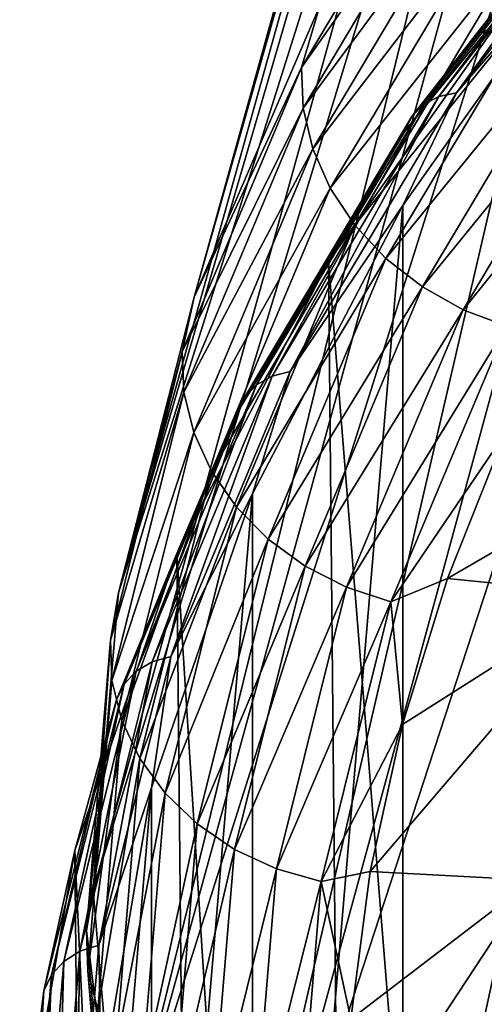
# Model space of a CAD drawing. Header units: metres. Extents: x -109 to 109, y -78 to 121.
# Tile 600 of 656: x -27.49 to -25.69, y -40.68 to -36.87. Entities that reach past the tile are written whole.
import ezdxf

# ---------------------------------------------------------------- set-up
doc = ezdxf.new("R2010")
doc.units = ezdxf.units.M
doc.layers.add('solid_508554_SW0001', color=7, linetype='CONTINUOUS')

msp = doc.modelspace()

# ---------------------------------------------------------------- linework, layer by layer
at = {"layer": 'solid_508554_SW0001'}
for points in [[(-22.576853, -41.994938, -72.732979), (-26.353453, -20.411568, -35.349487), (-26.350637, -20.309454, -35.408157)], [(-22.574038, -41.892826, -72.791649), (-26.350637, -20.309454, -35.408157), (-22.610001, -35.679939, -72.791649)], [(-22.576853, -41.994938, -72.732979), (-26.350637, -20.309454, -35.408157), (-22.574038, -41.892826, -72.791649)], [(-26.353453, -20.411568, -35.349487), (-22.575062, -42.096867, -72.67395), (-26.351662, -20.513498, -35.290455)], [(-22.576853, -41.994938, -72.732979), (-22.575062, -42.096867, -72.67395), (-26.353453, -20.411568, -35.349487)], [(-26.241007, -23.263319, -33.691666), (-26.351662, -20.513498, -35.290455), (-22.575062, -42.096867, -72.67395)], [(-25.667202, -26.440699, -39.501289), (-26.241007, -23.263319, -33.691666), (-22.575062, -42.096867, -72.67395)], [(-24.850735, -30.94879, 22.928019), (-26.812405, -37.942402, 27.214727), (-26.325924, -36.813759, 29.169596)], [(-24.850735, -30.94879, 22.928019), (-25.018217, -31.492861, 21.985659), (-26.812405, -37.942402, 27.214727)], [(-25.018217, -31.492861, 21.985659), (-25.138075, -32.04007, 21.037868), (-26.812405, -37.942402, 27.214727)], [(-25.138075, -32.04007, 21.037868), (-27.105703, -39.087608, 25.231173), (-26.812405, -37.942402, 27.214727)], [(-25.138075, -32.04007, 21.037868), (-25.210081, -32.589367, 20.086452), (-27.105703, -39.087608, 25.231173)], [(-25.210081, -32.589367, 20.086452), (-25.234098, -33.139713, 19.133223), (-27.105703, -39.087608, 25.231173)], [(-25.210081, -33.690063, 18.179995), (-27.203705, -40.241123, 23.233223), (-25.234098, -33.139713, 19.133223)], [(-27.105703, -39.087608, 25.231173), (-25.234098, -33.139713, 19.133223), (-27.203705, -40.241123, 23.233223)], [(-25.210081, -33.690063, 18.179995), (-27.105703, -41.394638, 21.235275), (-27.203705, -40.241123, 23.233223)], [(-25.210081, -33.690063, 18.179995), (-25.138075, -34.239361, 17.228579), (-27.105703, -41.394638, 21.235275)], [(-25.138075, -34.239361, 17.228579), (-25.018217, -34.786568, 16.280788), (-27.105703, -41.394638, 21.235275)], [(-25.018217, -34.786568, 16.280788), (-26.812405, -42.539845, 19.25172), (-27.105703, -41.394638, 21.235275)], [(-25.018217, -34.786568, 16.280788), (-24.850735, -35.330643, 15.338428), (-26.812405, -42.539845, 19.25172)], [(-24.850735, -35.330643, 15.338428), (-24.63595, -35.870544, 14.403291), (-26.812405, -42.539845, 19.25172)], [(-24.63595, -35.870544, 14.403291), (-26.325924, -43.668488, 17.296852), (-26.812405, -42.539845, 19.25172)], [(-24.63595, -35.870544, 14.403291), (-24.374268, -36.405247, 13.477158), (-26.325924, -43.668488, 17.296852)], [(-25.754381, -35.973717, 30.978708), (-26.325924, -36.813759, 29.169596), (-26.396542, -37.052208, 29.11071)], [(-25.754381, -35.973717, 30.978708), (-26.396542, -37.052208, 29.11071), (-25.748592, -36.131012, 31.06723)], [(-25.044497, -36.111534, 33.534008), (-25.866135, -37.164375, 31.710436), (-25.101635, -36.140724, 33.5798)], [(-25.797291, -37.14999, 31.674839), (-25.866135, -37.164375, 31.710436), (-25.044497, -36.111534, 33.534008)], [(-24.977839, -36.099953, 33.493557), (-25.235682, -36.498291, 32.783104), (-25.797291, -37.14999, 31.674839)], [(-24.977839, -36.099953, 33.493557), (-25.797291, -37.14999, 31.674839), (-25.044497, -36.111534, 33.534008)], [(-26.396542, -37.052208, 29.11071), (-26.390608, -37.209259, 29.199652), (-25.748592, -36.131012, 31.06723)], [(-25.748592, -36.131012, 31.06723), (-26.390608, -37.209259, 29.199652), (-25.712198, -36.290062, 31.144629)], [(-25.101635, -36.140724, 33.5798), (-25.925148, -37.195965, 31.752068), (-25.145311, -36.185497, 33.627773)], [(-25.866135, -37.164375, 31.710436), (-25.925148, -37.195965, 31.752068), (-25.101635, -36.140724, 33.5798)], [(-25.145311, -36.185497, 33.627773), (-25.970257, -37.242577, 31.79686), (-25.172506, -36.242767, 33.67461)], [(-25.925148, -37.195965, 31.752068), (-25.970257, -37.242577, 31.79686), (-25.145311, -36.185497, 33.627773)], [(-25.172506, -36.242767, 33.67461), (-25.998346, -37.300987, 31.841719), (-25.514496, -36.705006, 33.0303)], [(-25.970257, -37.242577, 31.79686), (-25.998346, -37.300987, 31.841719), (-25.172506, -36.242767, 33.67461)], [(-26.390608, -37.209259, 29.199652), (-26.353306, -37.366783, 29.27969), (-25.712198, -36.290062, 31.144629)], [(-25.712198, -36.290062, 31.144629), (-26.353306, -37.366783, 29.27969), (-25.646383, -36.445675, 31.208384)], [(-24.374268, -36.405247, 13.477158), (-24.066187, -36.933735, 12.561791), (-26.325924, -43.668488, 17.296852)], [(-26.353306, -37.366783, 29.27969), (-26.285851, -37.519642, 29.348219), (-25.646383, -36.445675, 31.208384)], [(-25.646383, -36.445675, 31.208384), (-26.285851, -37.519642, 29.348219), (-25.553295, -36.592781, 31.256413)], [(-26.00494, -45.551682, 17.102173), (-26.004938, -37.586754, 30.897835), (-25.235682, -36.498291, 32.783104)], [(-25.235685, -46.640144, 15.216901), (-26.00494, -45.551682, 17.102173), (-25.235682, -36.498291, 32.783104)], [(-25.797291, -37.14999, 31.674839), (-25.235682, -36.498291, 32.783104), (-26.004938, -37.586754, 30.897835)], [(-26.285851, -37.519642, 29.348219), (-26.190441, -37.662849, 29.403), (-25.553295, -36.592781, 31.256413)], [(-25.553295, -36.592781, 31.256413), (-26.190441, -37.662849, 29.403), (-25.43597, -36.726578, 31.287151)], [(-25.514496, -36.705006, 33.0303), (-26.292059, -37.805367, 31.124424), (-25.40064, -48.904999, 40.021122)], [(-25.998346, -37.300987, 31.841719), (-26.292059, -37.805367, 31.124424), (-25.514496, -36.705006, 33.0303)], [(-26.190441, -37.662849, 29.403), (-26.07019, -37.791733, 29.442247), (-25.43597, -36.726578, 31.287151)], [(-25.43597, -36.726578, 31.287151), (-26.07019, -37.791733, 29.442247), (-25.298233, -36.842701, 31.299597)], [(-26.396542, -37.052208, 29.11071), (-26.325924, -36.813759, 29.169596), (-26.812405, -37.942402, 27.214727)], [(-26.07019, -37.791733, 29.442247), (-25.92902, -37.902088, 29.464684), (-25.298233, -36.842701, 31.299597)], [(-25.298233, -36.842701, 31.299597), (-25.92902, -37.902088, 29.464684), (-25.144575, -36.93737, 31.293343)], [(-24.066187, -36.933735, 12.561791), (-25.649763, -44.772438, 15.384755), (-26.325924, -43.668488, 17.296852)], [(-25.92902, -37.902088, 29.464684), (-25.771532, -37.990322, 29.469574), (-25.144575, -36.93737, 31.293343)], [(-25.144575, -36.93737, 31.293343), (-25.771532, -37.990322, 29.469574), (-24.980011, -37.007496, 31.268593)], [(-25.771532, -37.990322, 29.469574), (-25.602863, -38.053555, 29.45676), (-24.980011, -37.007496, 31.268593)], [(-26.396542, -37.052208, 29.11071), (-26.812405, -37.942402, 27.214727), (-26.858385, -38.153526, 27.203169)], [(-26.396542, -37.052208, 29.11071), (-26.858385, -38.153526, 27.203169), (-26.390608, -37.209259, 29.199652)], [(-25.866135, -37.164375, 31.710436), (-26.511082, -38.247543, 29.834332), (-25.925148, -37.195965, 31.752068)], [(-26.440521, -38.230274, 29.803728), (-26.511082, -38.247543, 29.834332), (-25.866135, -37.164375, 31.710436)], [(-25.797291, -37.14999, 31.674839), (-26.004938, -37.586754, 30.897835), (-26.440521, -38.230274, 29.803728)], [(-25.797291, -37.14999, 31.674839), (-26.440521, -38.230274, 29.803728), (-25.866135, -37.164375, 31.710436)], [(-26.858385, -38.153526, 27.203169), (-26.85235, -38.310333, 27.292538), (-26.390608, -37.209259, 29.199652)], [(-26.390608, -37.209259, 29.199652), (-26.85235, -38.310333, 27.292538), (-26.353306, -37.366783, 29.27969)], [(-25.925148, -37.195965, 31.752068), (-26.571566, -38.281605, 29.871683), (-25.970257, -37.242577, 31.79686)], [(-26.511082, -38.247543, 29.834332), (-26.571566, -38.281605, 29.871683), (-25.925148, -37.195965, 31.752068)], [(-25.970257, -37.242577, 31.79686), (-26.6178, -38.330105, 29.913204), (-25.998346, -37.300987, 31.841719)], [(-26.571566, -38.281605, 29.871683), (-26.6178, -38.330105, 29.913204), (-25.970257, -37.242577, 31.79686)], [(-25.998346, -37.300987, 31.841719), (-26.646589, -38.389694, 29.956026), (-26.292059, -37.805367, 31.124424)], [(-26.6178, -38.330105, 29.913204), (-26.646589, -38.389694, 29.956026), (-25.998346, -37.300987, 31.841719)], [(-26.85235, -38.310333, 27.292538), (-26.814394, -38.466301, 27.375273), (-26.353306, -37.366783, 29.27969)], [(-26.353306, -37.366783, 29.27969), (-26.814394, -38.466301, 27.375273), (-26.285851, -37.519642, 29.348219)], [(-26.814394, -38.466301, 27.375273), (-26.74576, -38.616344, 27.448675), (-26.285851, -37.519642, 29.348219)], [(-26.285851, -37.519642, 29.348219), (-26.74576, -38.616344, 27.448675), (-26.190441, -37.662849, 29.403)], [(-26.586786, -44.434517, 19.037157), (-26.586784, -38.703918, 28.962849), (-26.004938, -37.586754, 30.897835)], [(-26.00494, -45.551682, 17.102173), (-26.586786, -44.434517, 19.037157), (-26.004938, -37.586754, 30.897835)], [(-26.440521, -38.230274, 29.803728), (-26.004938, -37.586754, 30.897835), (-26.586784, -38.703918, 28.962849)], [(-26.74576, -38.616344, 27.448675), (-26.648682, -38.755569, 27.510351), (-26.190441, -37.662849, 29.403)], [(-26.190441, -37.662849, 29.403), (-26.648682, -38.755569, 27.510351), (-26.07019, -37.791733, 29.442247)], [(-26.648682, -38.755569, 27.510351), (-26.526325, -38.879436, 27.558289), (-26.07019, -37.791733, 29.442247)], [(-26.07019, -37.791733, 29.442247), (-26.526325, -38.879436, 27.558289), (-25.92902, -37.902088, 29.464684)], [(-26.292059, -37.805367, 31.124424), (-26.880186, -38.934731, 29.168304), (-26.174732, -50.000446, 38.123753)], [(-26.646589, -38.389694, 29.956026), (-26.880186, -38.934731, 29.168304), (-26.292059, -37.805367, 31.124424)], [(-26.292059, -37.805367, 31.124424), (-26.174732, -50.000446, 38.123753), (-25.40064, -48.904999, 40.021122)], [(-26.526325, -38.879436, 27.558289), (-26.382685, -38.983902, 27.590927), (-25.92902, -37.902088, 29.464684)], [(-25.92902, -37.902088, 29.464684), (-26.382685, -38.983902, 27.590927), (-25.771532, -37.990322, 29.469574)], [(-26.858385, -38.153526, 27.203169), (-26.812405, -37.942402, 27.214727), (-27.105703, -39.087608, 25.231173)], [(-26.382685, -38.983902, 27.590927), (-26.222441, -39.065567, 27.607199), (-25.771532, -37.990322, 29.469574)], [(-25.771532, -37.990322, 29.469574), (-26.222441, -39.065567, 27.607199), (-25.602863, -38.053555, 29.45676)], [(-26.222441, -39.065567, 27.607199), (-26.050821, -39.121761, 27.606573), (-25.602863, -38.053555, 29.45676)], [(-25.602863, -38.053555, 29.45676), (-26.050821, -39.121761, 27.606573), (-25.609232, -38.469891, 28.768194)], [(-26.858385, -38.153526, 27.203169), (-27.105703, -39.087608, 25.231173), (-27.136761, -39.270153, 25.269112)], [(-26.858385, -38.153526, 27.203169), (-27.136761, -39.270153, 25.269112), (-26.85235, -38.310333, 27.292538)], [(-26.511082, -38.247543, 29.834332), (-26.97493, -39.353642, 27.918512), (-26.571566, -38.281605, 29.871683)], [(-26.903135, -39.333431, 27.893009), (-26.97493, -39.353642, 27.918512), (-26.511082, -38.247543, 29.834332)], [(-26.440521, -38.230274, 29.803728), (-26.586784, -38.703918, 28.962849), (-26.903135, -39.333431, 27.893009)], [(-26.440521, -38.230274, 29.803728), (-26.903135, -39.333431, 27.893009), (-26.511082, -38.247543, 29.834332)], [(-26.571566, -38.281605, 29.871683), (-27.036474, -39.390228, 27.951492), (-26.6178, -38.330105, 29.913204)], [(-26.97493, -39.353642, 27.918512), (-27.036474, -39.390228, 27.951492), (-26.571566, -38.281605, 29.871683)], [(-27.136761, -39.270153, 25.269112), (-27.130663, -39.426708, 25.358915), (-26.85235, -38.310333, 27.292538)], [(-26.85235, -38.310333, 27.292538), (-27.130663, -39.426708, 25.358915), (-26.814394, -38.466301, 27.375273)], [(-26.6178, -38.330105, 29.913204), (-27.083515, -39.440655, 27.989672), (-26.646589, -38.389694, 29.956026)], [(-27.036474, -39.390228, 27.951492), (-27.083515, -39.440655, 27.989672), (-26.6178, -38.330105, 29.913204)], [(-26.646589, -38.389694, 29.956026), (-27.112808, -39.501446, 28.030415), (-26.880186, -38.934731, 29.168304)], [(-27.083515, -39.440655, 27.989672), (-27.112808, -39.501446, 28.030415), (-26.646589, -38.389694, 29.956026)], [(-27.130663, -39.426708, 25.358915), (-27.092314, -39.5811, 25.444384), (-26.814394, -38.466301, 27.375273)], [(-26.814394, -38.466301, 27.375273), (-27.092314, -39.5811, 25.444384), (-26.74576, -38.616344, 27.448675)], [(-26.050821, -39.121761, 27.606573), (-25.832647, -39.03133, 27.795752), (-25.609232, -38.469891, 28.768194)], [(-24.996134, -38.545658, 28.636961), (-25.609232, -38.469891, 28.768194), (-25.832647, -39.03133, 27.795752)], [(-25.213583, -39.093826, 27.68751), (-24.996134, -38.545658, 28.636961), (-25.832647, -39.03133, 27.795752)], [(-27.092314, -39.5811, 25.444384), (-27.022966, -39.728291, 25.52273), (-26.74576, -38.616344, 27.448675)], [(-26.74576, -38.616344, 27.448675), (-27.022966, -39.728291, 25.52273), (-26.648682, -38.755569, 27.510351)], [(-26.97703, -43.2967, 21.007914), (-26.97703, -39.841732, 26.992094), (-26.586784, -38.703918, 28.962849)], [(-26.903135, -39.333431, 27.893009), (-26.586784, -38.703918, 28.962849), (-26.97703, -39.841732, 26.992094)], [(-26.586786, -44.434517, 19.037157), (-26.97703, -43.2967, 21.007914), (-26.586784, -38.703918, 28.962849)], [(-27.022966, -39.728291, 25.52273), (-26.924883, -39.86348, 25.591396), (-26.648682, -38.755569, 27.510351)], [(-26.648682, -38.755569, 27.510351), (-26.924883, -39.86348, 25.591396), (-26.526325, -38.879436, 27.558289)], [(-26.924883, -39.86348, 25.591396), (-26.80126, -39.982258, 25.648144), (-26.526325, -38.879436, 27.558289)], [(-26.526325, -38.879436, 27.558289), (-26.80126, -39.982258, 25.648144), (-26.382685, -38.983902, 27.590927)], [(-26.880186, -38.934731, 29.168304), (-27.274643, -40.084965, 27.176039), (-26.760235, -51.124771, 36.176361)], [(-27.112808, -39.501446, 28.030415), (-27.274643, -40.084965, 27.176039), (-26.880186, -38.934731, 29.168304)], [(-26.880186, -38.934731, 29.168304), (-26.760235, -51.124771, 36.176361), (-26.174732, -50.000446, 38.123753)], [(-26.80126, -39.982258, 25.648144), (-26.65613, -40.080753, 25.691126), (-26.382685, -38.983902, 27.590927)], [(-26.382685, -38.983902, 27.590927), (-26.65613, -40.080753, 25.691126), (-26.222441, -39.065567, 27.607199)], [(-26.050821, -39.121761, 27.606573), (-26.006887, -39.597244, 26.815563), (-25.832647, -39.03133, 27.795752)], [(-25.213583, -39.093826, 27.68751), (-25.832647, -39.03133, 27.795752), (-26.006887, -39.597244, 26.815563)], [(-27.136761, -39.270153, 25.269112), (-27.105703, -39.087608, 25.231173), (-27.203705, -40.241123, 23.233223)], [(-26.65613, -40.080753, 25.691126), (-26.494225, -40.155754, 25.718935), (-26.222441, -39.065567, 27.607199)], [(-26.222441, -39.065567, 27.607199), (-26.494225, -40.155754, 25.718935), (-26.050821, -39.121761, 27.606573)], [(-26.494225, -40.155754, 25.718935), (-26.320826, -40.204815, 25.730669), (-26.050821, -39.121761, 27.606573)], [(-26.050821, -39.121761, 27.606573), (-26.320826, -40.204815, 25.730669), (-26.006887, -39.597244, 26.815563)], [(-25.213583, -39.093826, 27.68751), (-26.006887, -39.597244, 26.815563), (-26.131577, -40.1665, 25.82958)], [(-25.503635, -40.199837, 25.771839), (-25.213583, -39.093826, 27.68751), (-26.131577, -40.1665, 25.82958)], [(-27.136761, -39.270153, 25.269112), (-27.203705, -40.241123, 23.233223), (-27.229765, -40.394463, 23.321754)], [(-27.136761, -39.270153, 25.269112), (-27.229765, -40.394463, 23.321754), (-27.130663, -39.426708, 25.358915)], [(-26.97493, -39.353642, 27.918512), (-27.254513, -40.475117, 25.976065), (-27.036474, -39.390228, 27.951492)], [(-27.181974, -40.45192, 25.95573), (-27.254513, -40.475117, 25.976065), (-26.97493, -39.353642, 27.918512)], [(-26.903135, -39.333431, 27.893009), (-26.97703, -39.841732, 26.992094), (-27.181974, -40.45192, 25.95573)], [(-26.903135, -39.333431, 27.893009), (-27.181974, -40.45192, 25.95573), (-26.97493, -39.353642, 27.918512)], [(-27.036474, -39.390228, 27.951492), (-27.316694, -40.514259, 26.004612), (-27.083515, -39.440655, 27.989672)], [(-27.254513, -40.475117, 25.976065), (-27.316694, -40.514259, 26.004612), (-27.036474, -39.390228, 27.951492)], [(-27.130663, -39.426708, 25.358915), (-27.229765, -40.394463, 23.321754), (-27.223644, -40.550766, 23.411995)], [(-27.130663, -39.426708, 25.358915), (-27.223644, -40.550766, 23.411995), (-27.092314, -39.5811, 25.444384)], [(-27.083515, -39.440655, 27.989672), (-27.364223, -40.566643, 26.039404), (-27.112808, -39.501446, 28.030415)], [(-27.316694, -40.514259, 26.004612), (-27.364223, -40.566643, 26.039404), (-27.083515, -39.440655, 27.989672)], [(-27.112808, -39.501446, 28.030415), (-27.393822, -40.628651, 26.078037), (-27.274643, -40.084965, 27.176039)], [(-27.364223, -40.566643, 26.039404), (-27.393822, -40.628651, 26.078037), (-27.112808, -39.501446, 28.030415)], [(-27.092314, -39.5811, 25.444384), (-27.223644, -40.550766, 23.411995), (-27.185165, -40.703568, 23.500216)], [(-27.092314, -39.5811, 25.444384), (-27.185165, -40.703568, 23.500216), (-27.022966, -39.728291, 25.52273)], [(-26.320826, -40.204815, 25.730669), (-26.131577, -40.1665, 25.82958), (-26.006887, -39.597244, 26.815563)], [(-27.022966, -39.728291, 25.52273), (-27.185165, -40.703568, 23.500216), (-27.11558, -40.847881, 23.583536)], [(-27.022966, -39.728291, 25.52273), (-27.11558, -40.847881, 23.583536), (-26.924883, -39.86348, 25.591396)], [(-27.181974, -40.45192, 25.95573), (-26.97703, -39.841732, 26.992094), (-27.172859, -40.992001, 24.999769)], [(-27.172859, -42.146431, 23.000237), (-27.172859, -40.992001, 24.999769), (-26.97703, -39.841732, 26.992094)], [(-26.97703, -43.2967, 21.007914), (-27.172859, -42.146431, 23.000237), (-26.97703, -39.841732, 26.992094)], [(-26.924883, -39.86348, 25.591396), (-27.11558, -40.847881, 23.583536), (-27.01716, -40.979008, 23.659241)], [(-26.924883, -39.86348, 25.591396), (-27.01716, -40.979008, 23.659241), (-26.80126, -39.982258, 25.648144)], [(-26.80126, -39.982258, 25.648144), (-27.01716, -40.979008, 23.659241), (-26.893112, -41.092667, 23.724861)], [(-26.80126, -39.982258, 25.648144), (-26.893112, -41.092667, 23.724861), (-26.65613, -40.080753, 25.691126)], [(-26.65613, -40.080753, 25.691126), (-26.893112, -41.092667, 23.724861), (-26.747486, -41.18515, 23.778257)], [(-26.65613, -40.080753, 25.691126), (-26.747486, -41.18515, 23.778257), (-26.494225, -40.155754, 25.718935)], [(-27.274643, -40.084965, 27.176039), (-27.472584, -41.247784, 25.16198), (-27.152929, -52.269871, 34.192993)], [(-27.393822, -40.628651, 26.078037), (-27.472584, -41.247784, 25.16198), (-27.274643, -40.084965, 27.176039)], [(-27.274643, -40.084965, 27.176039), (-27.152929, -52.269871, 34.192993), (-26.760235, -51.124771, 36.176361)], [(-26.494225, -40.155754, 25.718935), (-26.747486, -41.18515, 23.778257), (-26.585026, -41.253441, 23.817686)], [(-26.494225, -40.155754, 25.718935), (-26.585026, -41.253441, 23.817686), (-26.320826, -40.204815, 25.730669)], [(-26.320826, -40.204815, 25.730669), (-26.206429, -40.737698, 24.840237), (-26.131577, -40.1665, 25.82958)], [(-25.503635, -40.199837, 25.771839), (-26.131577, -40.1665, 25.82958), (-26.206429, -40.737698, 24.840237)], [(-26.320826, -40.204815, 25.730669), (-26.585026, -41.253441, 23.817686), (-26.411034, -41.295319, 23.841864)], [(-26.320826, -40.204815, 25.730669), (-26.411034, -41.295319, 23.841864), (-26.206429, -40.737698, 24.840237)], [(-25.503635, -40.199837, 25.771839), (-26.206429, -40.737698, 24.840237), (-26.231361, -41.30941, 23.85)], [(-25.6, -41.30941, 23.85), (-25.503635, -40.199837, 25.771839), (-26.231361, -41.30941, 23.85)], [(-27.229765, -40.394463, 23.321754), (-27.203705, -40.241123, 23.233223), (-27.105703, -41.394638, 21.235275)], [(-27.229765, -40.394463, 23.321754), (-27.105703, -41.394638, 21.235275), (-27.136761, -41.518768, 21.374395)], [(-27.229765, -40.394463, 23.321754), (-27.136761, -41.518768, 21.374395), (-27.223644, -40.550766, 23.411995)], [(-27.181974, -40.45192, 25.95573), (-27.172859, -40.992001, 24.999769), (-27.275133, -41.578098, 24.005127)], [(-27.181974, -40.45192, 25.95573), (-27.275133, -41.578098, 24.005127), (-27.254513, -40.475117, 25.976065)], [(-27.254513, -40.475117, 25.976065), (-27.347921, -41.604301, 24.020256), (-27.316694, -40.514259, 26.004612)], [(-27.275133, -41.578098, 24.005127), (-27.347921, -41.604301, 24.020256), (-27.254513, -40.475117, 25.976065)], [(-27.316694, -40.514259, 26.004612), (-27.410315, -41.646023, 24.044342), (-27.364223, -40.566643, 26.039404)], [(-27.347921, -41.604301, 24.020256), (-27.410315, -41.646023, 24.044342), (-27.316694, -40.514259, 26.004612)], [(-27.364223, -40.566643, 26.039404), (-27.458008, -41.700375, 24.075724), (-27.393822, -40.628651, 26.078037)], [(-27.410315, -41.646023, 24.044342), (-27.458008, -41.700375, 24.075724), (-27.364223, -40.566643, 26.039404)], [(-27.223644, -40.550766, 23.411995), (-27.130663, -41.67482, 21.465075), (-27.185165, -40.703568, 23.500216)], [(-27.136761, -41.518768, 21.374395), (-27.130663, -41.67482, 21.465075), (-27.223644, -40.550766, 23.411995)], [(-27.393822, -40.628651, 26.078037), (-27.487705, -41.763611, 24.112232), (-27.472584, -41.247784, 25.16198)], [(-27.458008, -41.700375, 24.075724), (-27.487705, -41.763611, 24.112232), (-27.393822, -40.628651, 26.078037)]]:
    msp.add_3dface(points, dxfattribs=at)

doc.saveas('drawing.dxf')
